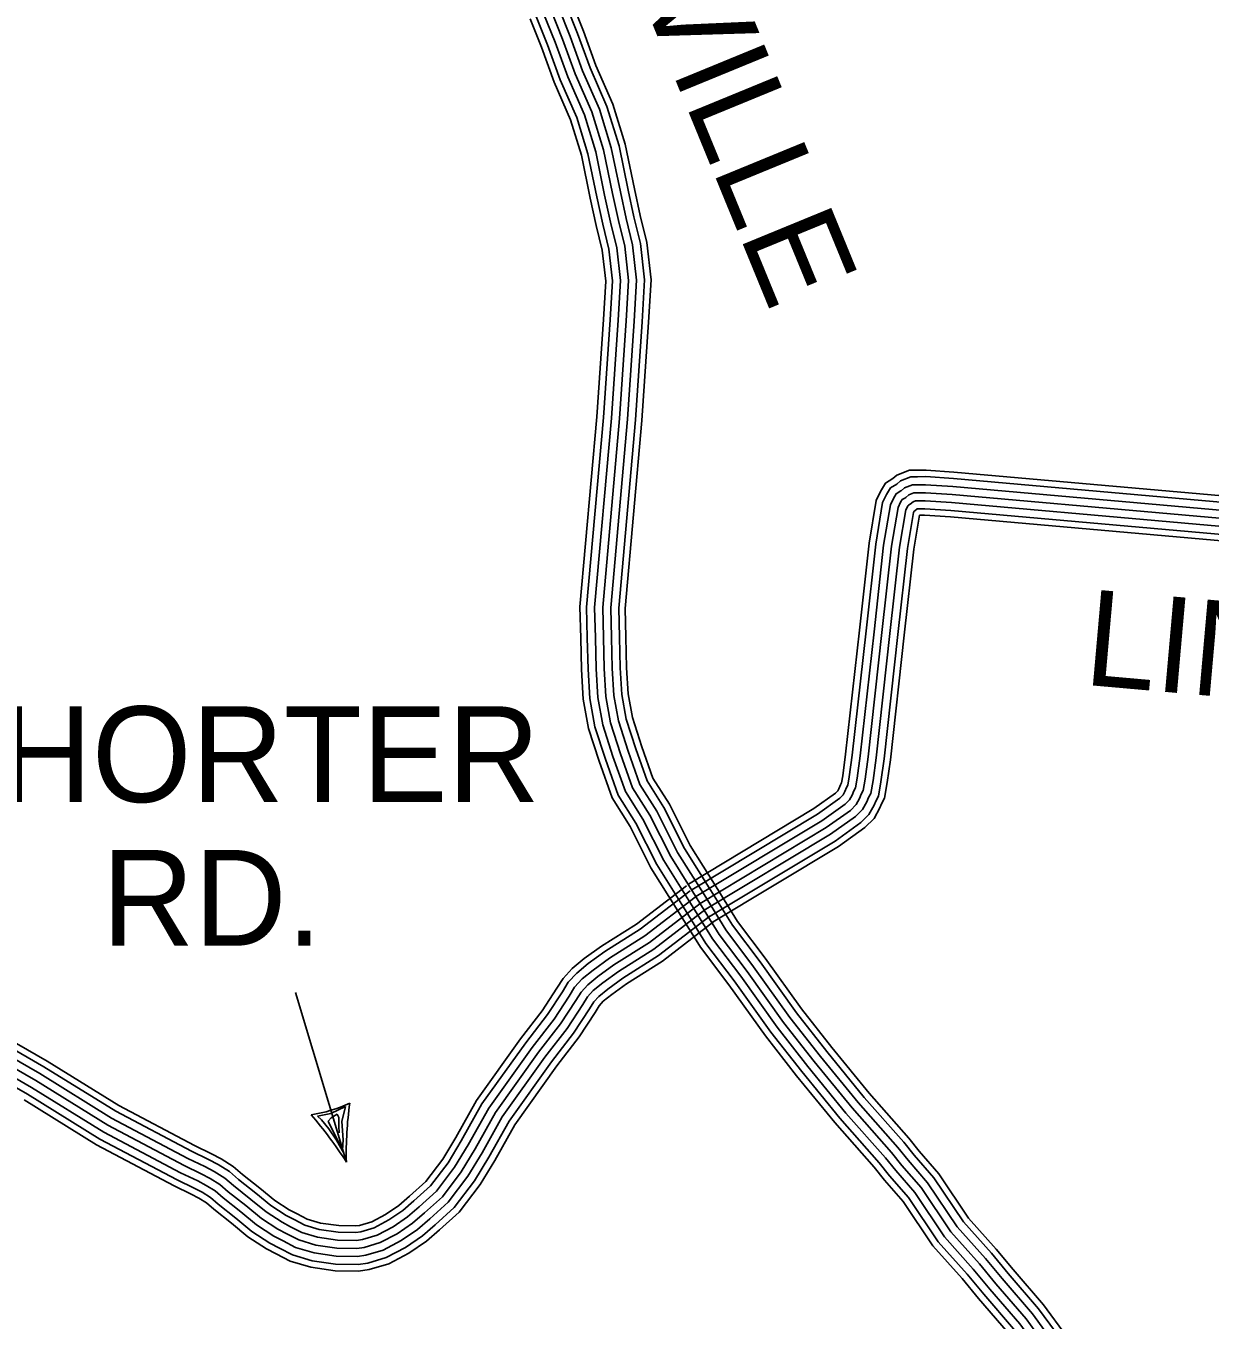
# Model space of a CAD drawing. Extents: x 1788175 to 1969470, y 584502 to 738744.
# Drawn here: x 1887424 to 1892003, y 657901 to 662904 of the extents above; entities that cross this region are included whole.
import ezdxf

# ---------------------------------------------------------------- set-up
doc = ezdxf.new("R2010")
doc.units = 0
for name, color, linetype in [('DESIGN - ROW - Right-of-Way and Easement Labels', 7, 'Continuous'), ('SURVEY - CONTROL with Text', 7, 'Continuous'), ('SURVEY - TRANSPORTATION - Roads', 7, 'Continuous')]:
    doc.layers.add(name, color=color, linetype=linetype)

msp = doc.modelspace()

# ---------------------------------------------------------------- linework, layer by layer
at = {"layer": 'DESIGN - ROW - Right-of-Way and Easement Labels'}
for p, q in [((1888663.3, 658512.1), (1888466.2, 659167.4)), ((1888602.5, 658699.7), (1888659.6, 658726.9)), ((1888659.6, 658726.9), (1888645.1, 658668.4)), ((1888551.6, 658688.9), (1888602.5, 658699.7)), ((1888566.9, 658674.7), (1888551.6, 658688.9)), ((1888595, 658640), (1888566.9, 658674.7)), ((1888592.5, 658670.3), (1888604.3, 658682.6)), ((1888648.6, 658557.7), (1888592.5, 658670.3)), ((1888604.3, 658682.6), (1888627.5, 658697.3)), ((1888627.5, 658697.3), (1888633.8, 658683.8)), ((1888633.8, 658683.8), (1888633.8, 658650.6)), ((1888645.1, 658668.4), (1888650.8, 658598.1)), ((1888624.6, 658596.9), (1888595, 658640)), ((1888633.8, 658650.6), (1888634.8, 658625.4)), ((1888653.2, 658545.9), (1888624.6, 658596.9)), ((1888650.8, 658598.1), (1888648.6, 658557.7))]:
    msp.add_line(p, q, dxfattribs=at)
for centre, radius, start, end in [((1888449.9, 659221.7), 532.3, 278.3114, 295.1698), ((1890049.2, 658547.4), 1386.4, 172.0199, 181.4584), ((1887354.5, 657677.5), 1552.3, 32.5282, 40.956)]:
    msp.add_arc(centre, radius, start, end, dxfattribs=at)
at = {"layer": 'SURVEY - CONTROL with Text'}
for points in [[(1889454.7, 662963.8), (1889499.2, 662852.1), (1889547.9, 662718.5), (1889612.6, 662570.9), (1889657.3, 662425.2), (1889692.2, 662255.4), (1889714.8, 662151.6), (1889739.3, 662051.7), (1889754.1, 661919.8), (1889745.1, 661763.8), (1889719.5, 661385.6), (1889654.2, 660655.2), (1889656.9, 660539.2), (1889659.6, 660419.2), (1889666.3, 660311.2), (1889684.8, 660209.4), (1889723.4, 660089.6)], [(1889454.7, 662963.8), (1889499.2, 662852.1), (1889547.9, 662718.5), (1889612.6, 662570.9), (1889657.3, 662425.2), (1889692.2, 662255.4), (1889714.8, 662151.6), (1889739.3, 662051.7), (1889754.1, 661919.8), (1889745.1, 661763.8), (1889719.5, 661385.6), (1889654.2, 660655.2), (1889656.9, 660539.2), (1889659.6, 660419.2), (1889666.3, 660311.2), (1889684.8, 660209.4), (1889723.4, 660089.6), (1889770.1, 659957.9), (1889836.5, 659852.4), (1889917.2, 659692.9), (1890019.8, 659529.6), (1890104.4, 659392.2), (1890212.9, 659248.9), (1890353.6, 659051.8), (1890472.1, 658900.6), (1890618.7, 658721.6), (1890771.2, 658548.6), (1890811.4, 658498.9), (1890885.7, 658413.4), (1891000.3, 658242.1), (1891110.7, 658118.9), (1891175, 658041.3), (1891291.4, 657906.1), (1891375.8, 657790.6)], [(1889483.5, 662975.5), (1889528.2, 662863.2), (1889576.7, 662730), (1889641.7, 662581.7), (1889687.4, 662432.9), (1889722.6, 662261.8), (1889745, 662158.6), (1889769.9, 662057.2), (1889785.2, 661920.7), (1889776, 661761.8), (1889750.4, 661383.2), (1889685.2, 660654.1), (1889687.9, 660539.9), (1889690.6, 660420.5), (1889697.1, 660315), (1889714.9, 660216.9), (1889752.8, 660099.6)], [(1889512.2, 662987.1), (1889557.2, 662874.2), (1889605.5, 662741.5), (1889670.8, 662592.5), (1889717.4, 662440.6), (1889752.9, 662268.3), (1889775.2, 662165.6), (1889800.5, 662062.6), (1889816.3, 661921.5), (1889807, 661759.9), (1889781.3, 661380.8), (1889716.3, 660653.1), (1889718.9, 660540.6), (1889721.6, 660421.8), (1889727.9, 660318.7), (1889745.1, 660224.5), (1889782.2, 660109.5)], [(1889535.1, 662996.3), (1889580.3, 662883), (1889628.4, 662750.7), (1889694, 662601.1), (1889741.4, 662446.7), (1889777.1, 662273.4), (1889799.3, 662171.1), (1889824.9, 662067), (1889841.1, 661922.2), (1889831.6, 661758.3), (1889805.9, 661378.8), (1889741, 660652.3), (1889743.6, 660541.2), (1889746.3, 660422.8), (1889752.5, 660321.7), (1889769.1, 660230.5), (1889805.6, 660117.4)], [(1889373.4, 662931), (1889417.3, 662820.9), (1889466.4, 662685.8), (1889530.2, 662540.3), (1889572.2, 662403.4), (1889606.4, 662237.3), (1889629.3, 662131.8), (1889652.8, 662036.3), (1889666.1, 661917.5), (1889657.5, 661769.3), (1889632, 661392.5), (1889566.4, 660658.1), (1889569.2, 660537.2), (1889572, 660415.5), (1889579, 660300.6), (1889599.6, 660188), (1889640.3, 660061.5)], [(1889397.2, 662940.6), (1889441.3, 662830.1), (1889490.3, 662695.4), (1889554.4, 662549.3), (1889597.2, 662409.8), (1889631.6, 662242.6), (1889654.4, 662137.6), (1889678.2, 662040.8), (1889691.9, 661918.2), (1889683.2, 661767.7), (1889657.7, 661390.5), (1889592.1, 660657.2), (1889594.9, 660537.8), (1889597.7, 660416.6), (1889604.6, 660303.8), (1889624.5, 660194.2), (1889664.7, 660069.8)], [(1889426, 662952.2), (1889470.3, 662841.1), (1889519.1, 662706.9), (1889583.5, 662560.1), (1889627.2, 662417.5), (1889661.9, 662249), (1889684.6, 662144.6), (1889708.7, 662046.3), (1889723, 661919), (1889714.1, 661765.7), (1889688.6, 661388), (1889623.2, 660656.2), (1889625.9, 660538.5), (1889628.6, 660417.9), (1889635.4, 660307.5), (1889654.7, 660201.8), (1889694, 660079.7)], [(1889782.2, 660109.5), (1889826.2, 659985.1), (1889890.5, 659882.9), (1889971.2, 659723.5), (1890072.5, 659562.3), (1890155.6, 659427.2), (1890262.8, 659285.6), (1890403.3, 659089), (1890520.5, 658939.4), (1890666, 658761.7), (1890818.6, 658588.6), (1890858.9, 658538.7), (1890935, 658451.1), (1891049.4, 658280.3), (1891157.7, 658159.3), (1891222.3, 658081.3), (1891340, 657944.7), (1891427, 657825.6), (1891576.3, 657591.2), (1891696.9, 657456.3), (1891795.7, 657350.5), (1891953.9, 657165.7), (1891978, 657135.4)], [(1889805.6, 660117.4), (1889848.6, 659996), (1889912, 659895.1), (1889992.7, 659735.6), (1890093.5, 659575.4), (1890176, 659441.2), (1890282.7, 659300.3), (1890423, 659103.8), (1890539.8, 658954.8), (1890684.8, 658777.8), (1890837.5, 658604.6), (1890877.9, 658554.6), (1890954.7, 658466.1), (1891069, 658295.4), (1891176.4, 658175.5), (1891241.2, 658097.2), (1891359.4, 657960), (1891447.4, 657839.6), (1891596.1, 657606.2), (1891715.2, 657473), (1891814.1, 657366.9), (1891972.9, 657181.4), (1891997.4, 657150.7)], [(1889640.3, 660061.5), (1889690.6, 659919.5), (1889760.1, 659809.1), (1889840.7, 659649.7), (1889945.3, 659483.3), (1890031.9, 659342.6), (1890142.2, 659196.9), (1890283.4, 658999.3), (1890403.7, 658845.8), (1890551.9, 658664.8), (1890704.2, 658492), (1890744.2, 658442.5), (1890815.9, 658360), (1890930.9, 658188.2), (1891044.2, 658061.6), (1891107.9, 657984.7), (1891222.6, 657851.5), (1891303.3, 657741.1), (1891456.6, 657500.5), (1891586.4, 657355.3), (1891684, 657250.7), (1891838.4, 657070.3), (1891860.7, 657042.3)], [(1889664.7, 660069.8), (1889713.9, 659930.7), (1889782.5, 659821.8), (1889863.2, 659662.3), (1889967.2, 659496.8), (1890053.1, 659357.1), (1890162.9, 659212.1), (1890304, 659014.7), (1890423.7, 658861.8), (1890571.5, 658681.4), (1890723.8, 658508.6), (1890763.9, 658459.1), (1890836.3, 658375.6), (1890951.2, 658204), (1891063.7, 658078.4), (1891127.6, 658001.3), (1891242.8, 657867.5), (1891324.6, 657755.6), (1891477.2, 657516.1), (1891605.4, 657372.7), (1891703.2, 657267.8), (1891858.2, 657086.7), (1891880.8, 657058.3)], [(1889694, 660079.7), (1889742, 659944.3), (1889809.5, 659837.1), (1889890.2, 659677.6), (1889993.5, 659513.2), (1890078.8, 659374.6), (1890187.9, 659230.5), (1890328.8, 659033.2), (1890447.9, 658881.2), (1890595.1, 658701.5), (1890747.5, 658528.6), (1890787.6, 658479), (1890861, 658394.5), (1890975.8, 658223.1), (1891087.2, 658098.6), (1891151.3, 658021.3), (1891267.1, 657886.8), (1891350.2, 657773.1), (1891501.9, 657534.9), (1891628.3, 657393.6), (1891726.3, 657288.5), (1891882.1, 657106.4), (1891905.1, 657077.6)], [(1889723.4, 660089.6), (1889770.1, 659957.9), (1889836.5, 659852.4), (1889917.2, 659692.9), (1890019.8, 659529.6), (1890104.4, 659392.2), (1890212.9, 659248.9), (1890353.6, 659051.8), (1890472.1, 658900.6), (1890618.7, 658721.6), (1890771.2, 658548.6), (1890811.4, 658498.9), (1890885.7, 658413.4), (1891000.3, 658242.1), (1891110.7, 658118.9), (1891175, 658041.3), (1891291.4, 657906.1), (1891375.8, 657790.6), (1891526.7, 657553.6), (1891651.2, 657414.5), (1891749.5, 657309.1), (1891906, 657126.2), (1891929.4, 657096.8)], [(1889752.8, 660099.6), (1889798.1, 659971.5), (1889863.5, 659867.7), (1889944.2, 659708.2), (1890046.2, 659546), (1890130, 659409.7), (1890237.9, 659267.2), (1890378.4, 659070.4), (1890496.3, 658920), (1890642.3, 658741.7), (1890794.9, 658568.6), (1890835.2, 658518.8), (1890910.4, 658432.2), (1891024.9, 658261.2), (1891134.2, 658139.1), (1891198.6, 658061.3), (1891315.7, 657925.4), (1891401.4, 657808.1), (1891551.5, 657572.4), (1891674.1, 657435.4), (1891772.6, 657329.8), (1891929.9, 657145.9), (1891953.7, 657116.1)]]:
    msp.add_lwpolyline(points, dxfattribs=at)
at = {"layer": 'SURVEY - TRANSPORTATION - Roads'}
for points in [[(1897248.5, 662820.8), (1894182.8, 661181.8), (1893921.7, 661031.6), (1893804.6, 660978.3), (1893779.6, 660968.7), (1893730.8, 660957.1), (1893678.2, 660950.2), (1893543.7, 660955.5), (1891012.6, 661179.3), (1890904.8, 661187), (1890871.5, 661186.8), (1890840.6, 661186.6), (1890792.1, 661166.8), (1890776.5, 661153.6), (1890747.9, 661136.2), (1890729.1, 661104.4), (1890712.1, 661069.8), (1890684.5, 660904.5), (1890647, 660568.3)], [(1897260.6, 662798.1), (1894195.3, 661159.3), (1893933.5, 661008.7), (1893814.5, 660954.6), (1893787.2, 660944.1), (1893735.4, 660931.8), (1893679.4, 660924.5), (1893542.1, 660929.9), (1891010.6, 661153.6), (1890903.9, 661161.3), (1890871.6, 661161.1), (1890845.7, 661160.9), (1890805.6, 661144.6), (1890791.5, 661132.7), (1890766.8, 661117.6), (1890751.8, 661092.2), (1890736.8, 661061.8), (1890709.9, 660901), (1890672.6, 660565.4)], [(1897275.3, 662770.8), (1894210.3, 661132.2), (1893947.7, 660981.1), (1893826.5, 660926), (1893796.4, 660914.4), (1893741, 660901.3), (1893680.8, 660893.4), (1893540.1, 660898.9), (1891008.1, 661122.7), (1890902.9, 661130.2), (1890871.8, 661130.1), (1890851.9, 661130), (1890821.8, 661117.7), (1890808.9, 661106.8), (1890807.1, 661105.9), (1890789.5, 661095.2), (1890779, 661077.4), (1890766.7, 661052.2), (1890740.6, 660896.7), (1890703.4, 660562)], [(1897289.9, 662743.5), (1894225.4, 661105), (1893961.8, 660953.5), (1893838.5, 660897.4), (1893805.5, 660884.8), (1893746.7, 660870.7), (1893682.2, 660862.3), (1893538.1, 660868), (1891005.7, 661091.8), (1890901.9, 661099.2), (1890872, 661099.1), (1890858, 661099), (1890838.1, 661090.9), (1890826.2, 661080.8), (1890822.2, 661078.8), (1890812.3, 661072.7), (1890806.3, 661062.7), (1890796.5, 661042.6), (1890771.4, 660892.4), (1890734.2, 660558.6)], [(1897289.9, 662743.4), (1894225.4, 661105), (1893961.8, 660953.5), (1893838.5, 660897.4), (1893805.5, 660884.8), (1893746.7, 660870.7), (1893682.2, 660862.3), (1893538.1, 660868), (1891005.7, 661091.8), (1890901.9, 661099.2), (1890872, 661099.1), (1890858, 661099), (1890838.1, 661090.9), (1890826.2, 661080.8), (1890822.2, 661078.8), (1890812.3, 661072.7), (1890806.3, 661062.7), (1890796.5, 661042.6), (1890771.4, 660892.4), (1890734.2, 660558.6)], [(1897304.5, 662716.1), (1894240.4, 661077.9), (1893976, 660925.9), (1893850.5, 660868.8), (1893814.7, 660855.1), (1893752.3, 660840.2), (1893683.6, 660831.2), (1893536.1, 660837), (1891003.2, 661060.9), (1890900.9, 661068.2), (1890872.1, 661068.1), (1890864.2, 661068), (1890854.4, 661064), (1890843.5, 661054.8), (1890837.3, 661051.7), (1890835, 661050.3), (1890833.6, 661047.9), (1890826.3, 661033), (1890802.1, 660888.2), (1890765, 660555.1)], [(1897319.1, 662688.8), (1894255.4, 661050.8), (1893990.2, 660898.3), (1893862.4, 660840.2), (1893823.9, 660825.4), (1893757.9, 660809.7), (1893685, 660800.1), (1893534.2, 660806.1), (1891000.7, 661030), (1890899.9, 661037.2), (1890872.3, 661037.1), (1890870.5, 661037.1), (1890860.7, 661028.8), (1890858.1, 661027.5), (1890856.1, 661023.4), (1890832.8, 660883.9), (1890795.8, 660551.7)], [(1897330.8, 662667), (1894267.4, 661029.2), (1894001.5, 660876.3), (1893872, 660817.4), (1893831.2, 660801.7), (1893762.4, 660785.3), (1893686.1, 660775.4), (1893532.6, 660781.4), (1890998.7, 661005.4), (1890899, 661012.5), (1890879.6, 661012.4), (1890879.3, 661012.1), (1890857.3, 660880.5), (1890820.4, 660549)], [(1890647, 660568.3), (1890593.6, 660088.5), (1890582.5, 660005.1), (1890577.6, 659977.6), (1890573.6, 659970.5), (1890567.9, 659954.8), (1890563.4, 659947), (1890554.9, 659938.4), (1890470.5, 659878.2), (1889985.7, 659586.7)], [(1890672.6, 660565.4), (1890619.1, 660085.3), (1890607.9, 660001.2), (1890602.2, 659968.8), (1890597, 659959.7), (1890591.2, 659943.9), (1890584, 659931.3), (1890571.6, 659918.7), (1890484.6, 659856.7), (1889999, 659564.7)], [(1890703.4, 660562), (1890649.9, 660081.6), (1890638.5, 659996.4), (1890631.8, 659958.2), (1890625.3, 659946.6), (1890619.4, 659930.7), (1890608.9, 659912.4), (1890591.8, 659895), (1890501.6, 659830.7), (1890014.9, 659538.1)], [(1890734.2, 660558.6), (1890680.7, 660077.8), (1890669.2, 659991.7), (1890661.4, 659947.6), (1890653.5, 659933.6), (1890647.6, 659917.6), (1890633.8, 659893.5), (1890612, 659871.3), (1890518.6, 659804.8), (1890030.9, 659511.6)], [(1890734.2, 660558.6), (1890680.7, 660077.8), (1890669.2, 659991.7), (1890661.4, 659947.6), (1890653.5, 659933.6), (1890647.6, 659917.6), (1890633.8, 659893.5), (1890612, 659871.3), (1890518.6, 659804.8), (1890030.9, 659511.6)], [(1890765, 660555.1), (1890711.4, 660074), (1890699.8, 659987), (1890691, 659937.1), (1890681.8, 659920.6), (1890675.8, 659904.4), (1890658.7, 659874.6), (1890632.1, 659847.7), (1890535.6, 659778.8), (1890046.9, 659485)], [(1890795.8, 660551.7), (1890742.2, 660070.3), (1890730.4, 659982.2), (1890720.7, 659926.5), (1890710, 659907.5), (1890704, 659891.2), (1890683.6, 659855.6), (1890652.3, 659824), (1890552.6, 659752.9), (1890062.9, 659458.4)], [(1890820.4, 660549), (1890766.7, 660067.3), (1890754.9, 659978.5), (1890744.3, 659918.1), (1890732.5, 659897.1), (1890726.5, 659880.7), (1890703.4, 659840.6), (1890668.4, 659805.1), (1890566.1, 659732.2), (1890075.6, 659437.2)], [(1889086, 658606.4), (1889166.7, 658749.8), (1889336.6, 658987.9), (1889420.7, 659097.1), (1889477.6, 659183.7), (1889501, 659221.7), (1889536.7, 659260.7), (1889583.3, 659298.5), (1889649.1, 659345.9), (1889785.1, 659432), (1889978.1, 659580.3)], [(1889107.4, 658594), (1889187.6, 658736.5), (1889356.5, 658973.2), (1889440.9, 659082.8), (1889498.5, 659170.4), (1889520.8, 659206.8), (1889553.7, 659242.7), (1889598.4, 659278.9), (1889662.9, 659325.4), (1889799.3, 659411.7), (1889993.1, 659560.7)], [(1888036.3, 658498.4), (1888102.3, 658466.8), (1888136.3, 658449), (1888174.3, 658425.2), (1888206.4, 658397.3), (1888274.5, 658343.7), (1888334.6, 658294), (1888398.6, 658252.4), (1888432.6, 658234.5), (1888478.7, 658210.8), (1888544.6, 658191.2), (1888626.4, 658179.6), (1888704.2, 658178.1), (1888732.1, 658182.2), (1888793.9, 658200.6), (1888859.5, 658234.9), (1888919.1, 658275.3), (1888964.8, 658315.6), (1889034.3, 658378), (1889107.5, 658474.4), (1889160.9, 658562.8), (1889240, 658703.2), (1889406.3, 658936.3), (1889491.4, 659046.8), (1889550.8, 659137.1), (1889570.6, 659169.3), (1889596.3, 659197.4), (1889636, 659229.6), (1889697.6, 659274), (1889834.8, 659360.8), (1890030.9, 659511.6)], [(1889134.1, 658578.4), (1889213.8, 658719.9), (1889381.4, 658954.7), (1889466.2, 659064.8), (1889524.6, 659153.8), (1889545.7, 659188), (1889575, 659220), (1889617.2, 659254.3), (1889680.3, 659299.7), (1889817, 659386.2), (1890012, 659536.1)], [(1889160.9, 658562.8), (1889240, 658703.2), (1889406.3, 658936.3), (1889491.4, 659046.8), (1889550.8, 659137.1), (1889570.6, 659169.3), (1889596.3, 659197.4), (1889636, 659229.6), (1889697.6, 659274), (1889834.8, 659360.8), (1890030.9, 659511.6)], [(1889187.7, 658547.1), (1889266.2, 658686.6), (1889431.2, 658917.8), (1889516.7, 659028.8), (1889576.9, 659120.5), (1889595.4, 659150.5), (1889617.6, 659174.8), (1889654.9, 659205), (1889715, 659248.3), (1889852.6, 659335.4), (1890049.8, 659487)], [(1889214.5, 658531.5), (1889292.4, 658669.9), (1889456.1, 658899.3), (1889542, 659010.8), (1889603.1, 659103.9), (1889620.3, 659131.7), (1889639, 659152.2), (1889673.7, 659180.4), (1889732.4, 659222.6), (1889870.4, 659309.9), (1890068.7, 659462.4)], [(1889236.7, 658518.6), (1889314.1, 658656.1), (1889476.7, 658884), (1889562.9, 658995.8), (1889624.8, 659090.1), (1889640.9, 659116.2), (1889656.6, 659133.4), (1889689.4, 659159.9), (1889746.8, 659201.3), (1889885.1, 659288.8), (1890084.4, 659442)], [(1887145.5, 659080.7), (1887493.8, 658880.5), (1887771.1, 658708.6), (1888064.2, 658553.8), (1888130.1, 658522.2), (1888167.2, 658502.8), (1888211.3, 658475.2), (1888245.9, 658445.1), (1888313.4, 658392), (1888371.4, 658344.1), (1888430, 658305.9), (1888461.3, 658289.6), (1888501.9, 658268.6), (1888557.8, 658251.9), (1888631.4, 658241.5), (1888700.3, 658240.1), (1888718.7, 658242.9), (1888770.4, 658258.3), (1888827.6, 658288.2), (1888881.1, 658324.4), (1888923.6, 658361.9), (1888988.5, 658420.2), (1889056.2, 658509.3), (1889107.4, 658594)], [(1887158.1, 659102), (1887506.5, 658901.8), (1887783.4, 658730.1), (1888075.3, 658575.9), (1888141.1, 658544.3), (1888179.5, 658524.2), (1888226, 658495.1), (1888261.6, 658464.2), (1888328.9, 658411.2), (1888386, 658364), (1888442.5, 658327.3), (1888472.7, 658311.5), (1888511.2, 658291.6), (1888563.1, 658276.1), (1888633.4, 658266.2), (1888698.7, 658264.9), (1888713.3, 658267.1), (1888761.1, 658281.3), (1888814.9, 658309.5), (1888865.9, 658344), (1888907.1, 658380.3), (1888970.2, 658437), (1889035.7, 658523.2), (1889086, 658606.4)], [(1887113.9, 659027.4), (1887462, 658827.3), (1887740.2, 658654.8), (1888036.3, 658498.4), (1888102.3, 658466.8), (1888136.3, 658449), (1888174.3, 658425.2), (1888206.4, 658397.3), (1888274.5, 658343.7), (1888334.6, 658294), (1888398.6, 658252.4), (1888432.6, 658234.5), (1888478.7, 658210.8), (1888544.6, 658191.2), (1888626.4, 658179.6), (1888704.2, 658178.1), (1888732.1, 658182.2), (1888793.9, 658200.6), (1888859.5, 658234.9), (1888919.1, 658275.3), (1888964.8, 658315.6), (1889034.3, 658378), (1889107.5, 658474.4), (1889160.9, 658562.8)], [(1887113.9, 659027.4), (1887462, 658827.3), (1887740.2, 658654.8), (1888036.3, 658498.4)], [(1887129.7, 659054.1), (1887477.9, 658853.9), (1887755.6, 658681.7), (1888050.2, 658526.1), (1888116.2, 658494.5), (1888151.7, 658475.9), (1888192.8, 658450.2), (1888226.1, 658421.2), (1888293.9, 658367.8), (1888353, 658319), (1888414.3, 658279.1), (1888446.9, 658262), (1888490.3, 658239.7), (1888551.2, 658221.5), (1888628.9, 658210.6), (1888702.2, 658209.1), (1888725.4, 658212.6), (1888782.1, 658229.4), (1888843.6, 658261.6), (1888900.1, 658299.9), (1888944.2, 658338.7), (1889011.4, 658399.1), (1889081.9, 658491.9), (1889134.1, 658578.4)], [(1887082.2, 658974.1), (1887430.2, 658774.1), (1887709.4, 658601), (1888008.4, 658443), (1888074.5, 658411.3), (1888105.4, 658395.1), (1888137.3, 658375.2), (1888166.8, 658349.5), (1888235.5, 658295.4), (1888297.8, 658244), (1888367.3, 658198.8), (1888404, 658179.5), (1888455.4, 658153), (1888531.3, 658130.4), (1888621.5, 658117.7), (1888708.2, 658116), (1888745.6, 658121.5), (1888817.3, 658142.8), (1888891.4, 658181.6), (1888957.2, 658226.2), (1889006, 658269.3), (1889080.1, 658335.8), (1889158.9, 658439.5), (1889214.5, 658531.5)], [(1887098.1, 659000.7), (1887446.1, 658800.7), (1887724.8, 658627.9), (1888022.3, 658470.7), (1888088.4, 658439.1), (1888120.8, 658422), (1888155.8, 658400.2), (1888186.6, 658373.4), (1888255, 658319.6), (1888316.2, 658269), (1888383, 658225.6), (1888418.3, 658207), (1888467, 658181.9), (1888538, 658160.8), (1888623.9, 658148.7), (1888706.2, 658147), (1888738.9, 658151.9), (1888805.6, 658171.7), (1888875.4, 658208.3), (1888938.1, 658250.7), (1888985.4, 658292.4), (1889057.2, 658356.9), (1889133.2, 658457), (1889187.7, 658547.1)], [(1887417, 658752), (1887696.6, 658578.7), (1887996.8, 658420.1), (1888062.9, 658388.3), (1888092.6, 658372.8), (1888122, 658354.4), (1888150.5, 658329.7), (1888219.4, 658275.4), (1888282.6, 658223.2), (1888354.3, 658176.6), (1888392.2, 658156.7), (1888445.7, 658129.1), (1888525.8, 658105.2), (1888619.4, 658092), (1888709.9, 658090.2), (1888751.2, 658096.4), (1888827, 658118.9), (1888904.6, 658159.5), (1888972.9, 658205.8), (1889023.1, 658250), (1889099.1, 658318.3), (1889180.2, 658425.1), (1889236.7, 658518.6)]]:
    msp.add_lwpolyline(points, dxfattribs=at)

# ---------------------------------------------------------------- texts
at = {"layer": 'DESIGN - ROW - Right-of-Way and Easement Labels'}
for s, rotation, p in [('CAINSVILLE', 292.3288, (1889219.4, 664437.4)), ('LINDSLEY', 354.9486, (1891509.4, 660357.6))]:
    msp.add_text(s, height=370, rotation=rotation, dxfattribs=at).set_placement(p)
for s, p in [('SHORTER', (1886992.2, 659903.4)), ('RD.', (1887717.3, 659348.4))]:
    msp.add_text(s, height=370, dxfattribs=at).set_placement(p)

doc.saveas('drawing.dxf')
